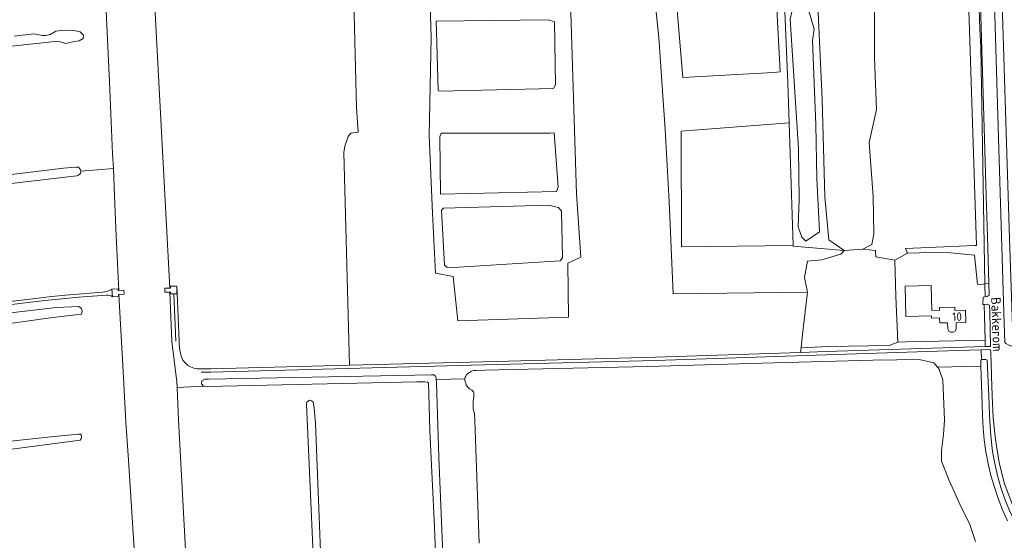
# Model space of a CAD drawing. Header units: metres. Extents: x 209813 to 223847, y 571801 to 587119.
# Tile 577 of 656: x 217179 to 217644, y 579507 to 579753. Entities that reach past the tile are written whole.
import ezdxf
from ezdxf.enums import TextEntityAlignment as Align

# ---------------------------------------------------------------- set-up
doc = ezdxf.new("R2010")
doc.units = ezdxf.units.M
for name, color, linetype, lineweight in [('B-RO-GR-BEPLANTING_CULTUUR_BOSPLANTSOEN-GV', 8, 'Continuous', 0), ('B-RO-GR-GRAS-GV', 8, 'Continuous', 0), ('B-RO-OG-BEBOUWING-GV', 8, 'Continuous', 0), ('B-RO-OG-BEBOUWING-T18', 8, 'Continuous', 0), ('B-RO-OG-TERREIN_CULTUURSCHEIDING-GV', 8, 'Continuous', 0), ('B-RO-OG-TERREIN_ERF-GV', 8, 'Continuous', 0), ('B-RO-OG-TOPOGRAFIE-T18', 8, 'Continuous', 0), ('B-RO-OG-WATER_GREPPEL-GV', 8, 'Continuous', 0), ('B-RO-OG-WATER_MEER-GV', 8, 'Continuous', 0), ('B-RO-OG-WEG-GV', 8, 'Continuous', 0), ('B-RO-VH-ONVERHARD-GV', 8, 'Continuous', 0), ('B-RO-VH-VERHARDING_GRASBETONSTEEN-GV', 8, 'Continuous', 0), ('B-RO-VH-VERHARDING_HALFVERHARDING-GV', 8, 'Continuous', 0)]:
    doc.layers.add(name, color=color, linetype=linetype, lineweight=lineweight)
doc.styles.add('NLCS-ISO-M200-T18', font='txt', dxfattribs={"height": 0.36})

msp = doc.modelspace()

# ---------------------------------------------------------------- linework, layer by layer
at = {"layer": 'B-RO-GR-BEPLANTING_CULTUUR_BOSPLANTSOEN-GV', "flags": 128}
for points in [[(217535.154, 579727.826), (217538.338, 579728.142), (217535.755, 579778.842), (217534.96, 579796.665), (217533.52, 579832.286), (217532.99, 579842.081), (217529.865, 579855.762), (217529.084, 579897.781), (217519.865, 579901.293), (217508.184, 579895.045), (217511.704, 579888.463), (217512.879, 579850.869), (217514.888, 579831.437), (217520.58, 579823.508), (217519.799, 579814.685), (217516.317, 579806.239), (217517.21, 579801.708), (217515.297, 579798.135), (217511.342, 579796.539), (217494.313, 579784.925), (217490.741, 579778.671), (217486.257, 579775.087), (217489.017, 579766.664), (217492.438, 579725.433)], [(217544.932, 579767.43), (217547.009, 579761.012), (217552.039, 579761.194), (217551.897, 579756.983), (217554.434, 579748.326), (217553.669, 579742.965), (217555.206, 579703.094), (217555.637, 579678.047), (217556.976, 579652.584), (217550.459, 579648.314), (217548.545, 579650.101), (217546.891, 579654.945), (217547.374, 579667.89), (217547.039, 579691.751), (217543.11, 579753.026), (217544.713, 579759.918), (217542.235, 579765.606)], [(217377.47, 579719.03), (217431.335, 579720.266), (217432.236, 579722.016), (217431.792, 579751.76), (217428.763, 579752.603), (217375.899, 579752.015), (217376.095, 579747.122), (217376.852, 579719.354)], [(217542.596, 579704.124), (217491.543, 579700.185), (217491.767, 579645.579), (217544.522, 579646.167)], [(217378.27, 579699.157), (217377.643, 579697.469), (217378.065, 579670.415), (217432.732, 579671.712), (217433.621, 579673.738), (217431.682, 579699.316), (217429.774, 579699.255)], [(217433.681, 579664.088), (217428.929, 579665.23), (217379.421, 579663.815), (217378.505, 579662.943), (217379.81, 579636.934), (217381.032, 579636.035), (217381.651, 579635.686), (217434.491, 579639.037), (217435.636, 579640.396), (217435.188, 579662.472)]]:
    msp.add_lwpolyline(points, close=True, dxfattribs=at)
for points in [[(217583.086, 579806.619), (217582.943, 579734.635), (217583.775, 579710.436), (217580.42, 579694.871), (217582.226, 579669.341), (217582.545, 579651.664), (217581.652, 579646.686), (217577.348, 579644.432), (217583.331, 579643.878), (217583.484, 579640.825), (217592.483, 579639.302), (217598.472, 579642.566), (217597.528, 579644.859), (217630.168, 579646.21), (217631.073, 579646.188), (217625.011, 579829.917)], [(217538.363, 579809.305), (217541.969, 579723.004), (217542.596, 579704.124)], [(217439.366, 579761.027), (217442.212, 579670.558), (217444.32, 579640.689), (217438.16, 579637.946), (217438.465, 579612.37), (217386.177, 579610.727), (217384.022, 579631.645), (217375.683, 579633.152), (217374.276, 579661.394), (217372.66, 579698.148), (217373.63, 579744.396), (217372.198, 579790.937)], [(217337.078, 579761.592), (217338.335, 579711.147), (217339.156, 579699.696), (217335.609, 579699.208), (217334.473, 579697.649), (217332.773, 579692.996), (217332.354, 579690.036), (217335.027, 579589.71), (217404.469, 579591.518), (217479.488, 579593.495), (217547.966, 579595.761), (217548.195, 579597.908), (217548.885, 579604.359), (217551.301, 579624.231), (217487.777, 579623.461), (217485.916, 579666.909), (217484.093, 579701.014), (217480.998, 579744.338), (217478.602, 579768.337)], [(217544.522, 579646.167), (217544.533, 579645.847), (217568.576, 579643.803), (217561.33, 579648.887), (217559.404, 579669.137), (217558.211, 579715.256), (217556.202, 579759.592)], [(217121.662, 579734.385), (217197.405, 579742.554), (217201.074, 579741.545), (217205.042, 579742.471), (217207.424, 579742.736), (217209.276, 579743.794), (217209.408, 579745.514), (217207.821, 579746.969), (217205.704, 579747.498), (217200.296, 579747.825), (217196.453, 579747.358), (217193.665, 579745.778), (217191.549, 579745.249), (217189.961, 579745.249), (217185.984, 579746.086), (217176.795, 579744.969)]]:
    msp.add_lwpolyline(points, dxfattribs=at)
at = {"layer": 'B-RO-GR-GRAS-GV', "flags": 128}
for points in [[(217223.543, 579682.462), (217223.182, 579689.435), (217221.739, 579723.456), (217219.867, 579763.643), (217217.247, 579803.117), (217214.464, 579850.074), (217212.856, 579882.781), (217210.752, 579928.039), (217207.621, 579982.37), (217200.218, 580090.867), (217195.291, 580168.008), (217186.665, 580325.601), (217179.342, 580442.874)], [(217230.335, 579980.359), (217231.178, 579961.891), (217233.382, 579928.99), (217235.317, 579906.361), (217250.151, 579626.078), (217250.568, 579626.078), (217250.568, 579627.016), (217253.525, 579627.016), (217253.654, 579623.733), (217254.636, 579601.159)], [(217478.602, 579768.337), (217480.998, 579744.338), (217484.093, 579701.014), (217485.916, 579666.909), (217487.777, 579623.461), (217551.301, 579624.231), (217549.866, 579631.175), (217551.205, 579638.833), (217558.093, 579639.471), (217566.98, 579642.151), (217568.576, 579643.803), (217544.533, 579645.847), (217544.522, 579646.167), (217491.767, 579645.579), (217491.543, 579700.185), (217542.596, 579704.124), (217541.969, 579723.004), (217538.363, 579809.305)], [(217372.198, 579790.937), (217373.63, 579744.396), (217372.66, 579698.148), (217374.276, 579661.394), (217375.683, 579633.152), (217384.022, 579631.645), (217386.177, 579610.727), (217438.465, 579612.37), (217438.16, 579637.946), (217444.32, 579640.689), (217442.212, 579670.558), (217439.366, 579761.027)], [(217264.888, 579588.038), (217269.585, 579588.006), (217335.027, 579589.71), (217332.354, 579690.036), (217332.773, 579692.996), (217334.473, 579697.649), (217335.609, 579699.208), (217339.156, 579699.696), (217338.335, 579711.147), (217337.078, 579761.592)], [(217176.795, 579744.969), (217185.984, 579746.086), (217189.961, 579745.249), (217191.549, 579745.249), (217193.665, 579745.778), (217196.453, 579747.358), (217200.296, 579747.825), (217205.704, 579747.498), (217207.821, 579746.969), (217209.408, 579745.514), (217209.276, 579743.794), (217207.424, 579742.736), (217205.042, 579742.471), (217201.074, 579741.545), (217197.405, 579742.554), (217121.662, 579734.385)], [(216971.282, 579685.953), (216974.54, 579658.954), (216974.946, 579657.195), (216975.952, 579656.228), (217084.726, 579668.768), (217199.965, 579682.651), (217205.788, 579683.219)], [(217222.799, 579625.572), (217225.804, 579625.738), (217225.848, 579624.995), (217226.101, 579625.01), (217225.768, 579631.282), (217224.651, 579654.257), (217223.987, 579673.885), (217223.543, 579682.462), (217208.158, 579681.273)], [(217206.252, 579679.133), (217200.728, 579678.499), (216982.815, 579652.858), (216978.756, 579652.459), (216978.197, 579652.307), (216978.663, 579633.001), (216970.47, 579631.087), (216974.594, 579618.76), (216978.929, 579608.106)], [(216993.62, 579597.953), (216997.593, 579598.332), (217194.481, 579622.112), (217200.981, 579622.778), (217218.44, 579624.187)], [(217220.378, 579622.788), (217207.05, 579621.779), (217201.121, 579621.264), (217190.991, 579620.283), (216997.76, 579596.821), (216993.738, 579596.438)], [(217261.429, 579017.188), (217254.253, 579157.381), (217249.174, 579251.077), (217247.918, 579258.274), (217247.86, 579262.37), (217245.476, 579293.834), (217243.238, 579336.215), (217241.473, 579370.67), (217237.363, 579441.607), (217230.632, 579544.975), (217229.709, 579558.424), (217229.653, 579560.015), (217228.265, 579583.984), (217226.204, 579623.108), (217225.96, 579623.094), (217226.013, 579622.205), (217223.077, 579622.043)], [(217173.752, 579614.263), (217196.783, 579617.008), (217207.19, 579617.393), (217208.552, 579616.568), (217208.763, 579615.165), (217208.459, 579613.777), (217194.896, 579612.237), (217163.155, 579607.793)], [(217645.693, 579516.323), (217643.385, 579521.529), (217641.322, 579526.842), (217639.493, 579532.247), (217637.886, 579537.727), (217636.505, 579543.269), (217635.395, 579548.863), (217634.601, 579554.501), (217634.128, 579560.175), (217633.88, 579565.871), (217633.745, 579571.58), (217633.152, 579589.357), (217612.69, 579588.848), (217613.287, 579588.139), (217615.187, 579582.894), (217615.914, 579563.776), (217615.544, 579557.052), (217614.577, 579549.429), (217614.577, 579544.448), (217618.113, 579535.363), (217623.255, 579524.166), (217627.94, 579514.525), (217630.55, 579506.508)], [(217372.376, 579581.049), (217372.321, 579581.33), (217372.179, 579581.492), (217371.832, 579581.671), (217370.653, 579581.837), (217366.785, 579581.837), (217268.034, 579579.753), (217266.067, 579579.845), (217253.614, 579579.198), (217254.344, 579564.012), (217257.881, 579496.748), (217262.44, 579417.023), (217269.037, 579314.216), (217271.241, 579258.445)], [(217333.225, 579262.752), (217384.807, 579265.399), (217384.897, 579266.593), (217384.858, 579269.951), (217384.07, 579288.591), (217382.236, 579335.371), (217378.9, 579399.262), (217378.381, 579416.32), (217378.208, 579431.908), (217375.198, 579513.509), (217372.907, 579558.733), (217372.525, 579576.381), (217372.376, 579581.049)], [(217389.528, 579583.368), (217376.012, 579583.044), (217376.168, 579581.517), (217377.15, 579546.312), (217379.942, 579481.927), (217381.947, 579430.478), (217382.047, 579422.681), (217394.198, 579423.12), (217474.86, 579425.715), (217476.046, 579425.677), (217476.752, 579424.971), (217476.808, 579424.121), (217476.464, 579423.087), (217475.568, 579422.751)], [(217393.52, 579577.203), (217392.822, 579577.959)], [(217319.06, 579475.536), (217314.693, 579571.308), (217314.872, 579572.382), (217316.17, 579573.213), (217317.124, 579572.993), (217317.951, 579572.331), (217318.381, 579569.608), (217319.001, 579562.222), (217321.554, 579497.982)], [(217396.214, 579505.823), (217394.245, 579563.593), (217394.098, 579566.627)]]:
    msp.add_lwpolyline(points, dxfattribs=at)
at = {"layer": 'B-RO-GR-GRAS-GV'}
for points in [[(217218.44, 579624.187, 0.1281998), (217222.799, 579625.572)], [(217223.077, 579622.043, 0.2108131), (217220.378, 579622.788)], [(217254.636, 579601.159, 0.045476), (217255.19, 579595.306)], [(217255.19, 579595.306, 0.391841), (217264.888, 579588.038)], [(217389.739, 579581.649, -0.1218181), (217389.528, 579583.368)], [(217392.822, 579577.959, -0.2387432), (217389.739, 579581.649)], [(217393.345, 579570.147, -0.0367973), (217393.753, 579575.084)], [(217393.753, 579575.084, 0.1317851), (217393.52, 579577.203)], [(217394.098, 579566.627, -0.0417935), (217393.345, 579570.147)]]:
    msp.add_lwpolyline(points, format="xyb", dxfattribs=at)
at = {"layer": 'B-RO-GR-GRAS-GV', "flags": 128}
msp.add_lwpolyline([(216983.324, 579528.651), (216983.324, 579529.465), (216983.656, 579530.199), (216984.308, 579530.505), (216987.915, 579531.055), (217038.707, 579537.622), (217083.449, 579542.961), (217142.544, 579550.462), (217195.639, 579556.087), (217207.066, 579557.245), (217208.031, 579557.21), (217208.324, 579556.933), (217208.48, 579556.647), (217208.544, 579556.184), (217208.544, 579555.731), (217208.355, 579555.058), (217207.821, 579554.371), (217159.934, 579548.053), (217024.821, 579531.696), (216990.959, 579527.718), (216985.807, 579527.45), (216983.984, 579527.562)], close=True, dxfattribs=at)
at = {"layer": 'B-RO-OG-BEBOUWING-GV', "flags": 128}
msp.add_lwpolyline([(217609.836, 579612.955), (217609.856, 579611.978), (217613.626, 579612.053), (217613.676, 579609.653), (217617.415, 579609.704), (217617.452, 579606.997), (217617.908, 579605.87), (217618.92, 579605.252), (217620.103, 579605.268), (217621.067, 579605.923), (217621.502, 579607.053), (217621.465, 579609.759), (217625.947, 579609.821), (217625.812, 579615.644), (217620.885, 579615.55), (217620.838, 579617.151), (217613.528, 579617.036), (217613.555, 579615.635), (217609.892, 579615.561), (217609.655, 579627.303), (217597.396, 579627.055), (217597.686, 579612.71)], close=True, dxfattribs=at)
at = {"layer": 'B-RO-OG-TERREIN_CULTUURSCHEIDING-GV', "flags": 128}
for points in [[(217253.116, 579601.154), (217252.059, 579623.472), (217250.568, 579623.472), (217250.568, 579624.182), (217250.26, 579624.182), (217251.175, 579600.863), (217253.488, 579581.827), (217253.614, 579579.198), (217266.067, 579579.845), (217265.161, 579580.999), (217265.35, 579582.42), (217266.72, 579583.138), (217268.446, 579583.188), (217365.951, 579584.992), (217373.624, 579585.219), (217374.782, 579585.166), (217375.652, 579584.634), (217375.936, 579583.782), (217376.012, 579583.044)], [(217394.86, 579587.247), (217399.101, 579587.357), (217412.084, 579587.754), (217475.906, 579589.128), (217529.642, 579590.668), (217582.163, 579592.082), (217593.42, 579592.204), (217604.009, 579592.45), (217610.936, 579590.932), (217612.69, 579588.848), (217633.152, 579589.357), (217633.066, 579591.946), (217633.354, 579592.487), (217633.212, 579597.022), (217622.226, 579596.604), (217560.133, 579594.643), (217479.577, 579591.977), (217404.509, 579589.999), (217269.584, 579586.486), (217265.045, 579586.526)], [(217376.012, 579583.044), (217389.528, 579583.368)]]:
    msp.add_lwpolyline(points, dxfattribs=at)
msp.add_lwpolyline([(217548.195, 579597.908), (217547.966, 579595.761), (217560.041, 579596.161), (217635.18, 579598.543), (217635.081, 579601.609), (217613.41, 579601.073), (217597.624, 579600.817), (217593.975, 579600.674), (217589.847, 579599.09), (217561.071, 579598.517)], close=True, dxfattribs=at)
at = {"layer": 'B-RO-OG-TERREIN_CULTUURSCHEIDING-GV'}
for points in [[(217389.528, 579583.368, -0.1889317), (217390.775, 579585.685)], [(217390.775, 579585.685, -0.1997352), (217394.86, 579587.247)]]:
    msp.add_lwpolyline(points, format="xyb", dxfattribs=at)
at = {"layer": 'B-RO-OG-TERREIN_ERF-GV', "flags": 128}
msp.add_lwpolyline([(217635.081, 579601.609), (217634.697, 579618.364), (217633.982, 579618.312), (217634.155, 579621.914), (217635.115, 579621.998), (217634.938, 579628.057), (217633.72, 579627.739), (217631.516, 579627.968), (217630.056, 579641.637), (217615.652, 579643.101), (217598.472, 579642.566), (217592.483, 579639.302), (217593.023, 579622.113), (217593.975, 579600.674), (217597.624, 579600.817), (217613.41, 579601.073)], close=True, dxfattribs=at)
at = {"layer": 'B-RO-OG-WATER_GREPPEL-GV', "flags": 128}
for points in [[(217205.788, 579683.219), (217199.965, 579682.651), (217084.726, 579668.768), (216982.644, 579657.008)], [(216982.644, 579657.008), (216982.815, 579652.858), (217200.728, 579678.499), (217206.252, 579679.133)]]:
    msp.add_lwpolyline(points, dxfattribs=at)
at = {"layer": 'B-RO-OG-WATER_GREPPEL-GV'}
msp.add_lwpolyline([(217206.252, 579679.133, 1.0372233), (217205.803, 579683.221)], format="xyb", dxfattribs=at)
at = {"layer": 'B-RO-OG-WATER_MEER-GV', "flags": 128}
msp.add_lwpolyline([(217556.202, 579759.592), (217558.211, 579715.256), (217559.404, 579669.137), (217561.33, 579648.887), (217568.576, 579643.803), (217577.348, 579644.432), (217581.652, 579646.686), (217582.545, 579651.664), (217582.226, 579669.341), (217580.42, 579694.871), (217583.775, 579710.436), (217582.943, 579734.635), (217583.086, 579806.619)], dxfattribs=at)
msp.add_lwpolyline([(217552.039, 579761.194), (217547.009, 579761.012), (217544.932, 579767.43), (217542.235, 579765.606), (217544.713, 579759.918), (217543.11, 579753.026), (217547.039, 579691.751), (217547.374, 579667.89), (217546.891, 579654.945), (217548.545, 579650.101), (217550.459, 579648.314), (217556.976, 579652.584), (217555.637, 579678.047), (217555.206, 579703.094), (217553.669, 579742.965), (217554.434, 579748.326), (217551.897, 579756.983)], close=True, dxfattribs=at)
at = {"layer": 'B-RO-OG-WEG-GV', "flags": 128}
for points in [[(217638.278, 579918.911), (217634.624, 579918.653), (217634.647, 579916.57), (217635.396, 579896.433), (217637.747, 579818.451), (217641.458, 579697.019), (217643.954, 579614.665), (217644.428, 579600.314), (217644.596, 579600.296), (217644.97, 579599.905), (217646.612, 579599.038), (217648.363, 579598.617), (217646.433, 579654.462), (217640.407, 579851.195)], [(217625.669, 579915.291), (217628.555, 579837.725), (217628.569, 579829.924), (217629.929, 579829.926), (217632.691, 579748.303), (217633.113, 579739.743), (217634.938, 579628.057), (217636.846, 579628.302), (217636.218, 579650.588), (217635.571, 579669.496), (217635.114, 579685.864), (217633.064, 579754.543), (217630.245, 579847.698), (217628.129, 579913.709)], [(217634.697, 579618.364), (217635.075, 579601.809), (217635.18, 579598.543), (217637.73, 579598.625), (217637.29, 579615.154), (217637.19, 579617.687), (217637.124, 579618.066), (217636.14, 579618.469)]]:
    msp.add_lwpolyline(points, close=True, dxfattribs=at)
for points in [[(217659.686, 579500.36), (217653.943, 579511.057), (217649.052, 579521.392), (217644.178, 579534.282), (217641.703, 579543.881), (217639.943, 579554.678), (217638.931, 579564.993), (217638.639, 579571.646), (217638.339, 579579.709), (217637.85, 579595.624), (217637.731, 579597.163), (217633.212, 579597.022)], [(217633.212, 579597.022), (217633.354, 579592.487), (217635.465, 579592.464), (217636.053, 579592.062), (217636.841, 579575.143), (217637.115, 579566.427), (217637.42, 579560.626), (217637.907, 579554.839), (217638.636, 579549.073), (217639.635, 579543.346), (217640.929, 579537.673), (217642.528, 579532.078), (217644.434, 579526.585), (217646.648, 579521.218), (217649.117, 579515.962), (217651.758, 579510.782), (217653.115, 579508.208), (217663.206, 579489.252)]]:
    msp.add_lwpolyline(points, dxfattribs=at)
at = {"layer": 'B-RO-VH-ONVERHARD-GV', "flags": 128}
msp.add_lwpolyline([(217589.847, 579599.09), (217593.975, 579600.674), (217593.023, 579622.113), (217592.483, 579639.302), (217583.484, 579640.825), (217583.331, 579643.878), (217577.348, 579644.432), (217568.576, 579643.803), (217566.98, 579642.151), (217558.093, 579639.471), (217551.205, 579638.833), (217549.866, 579631.175), (217551.301, 579624.231), (217548.885, 579604.359), (217548.195, 579597.908), (217561.071, 579598.517)], close=True, dxfattribs=at)
at = {"layer": 'B-RO-VH-VERHARDING_GRASBETONSTEEN-GV', "flags": 128}
msp.add_lwpolyline([(217636.846, 579628.302), (217634.938, 579628.057), (217635.115, 579621.998), (217636.064, 579622.081), (217637.037, 579622.747)], close=True, dxfattribs=at)
at = {"layer": 'B-RO-VH-VERHARDING_HALFVERHARDING-GV', "flags": 128}
for points in [[(217228.535, 579625.154), (217225.848, 579624.995), (217225.804, 579625.738), (217222.799, 579625.572), (217223.077, 579622.043), (217226.013, 579622.205), (217225.96, 579623.094), (217228.648, 579623.253)], [(217253.525, 579627.016), (217250.568, 579627.016), (217250.568, 579626.078), (217247.817, 579626.078), (217247.817, 579624.182), (217250.568, 579624.182), (217250.568, 579623.472), (217253.525, 579623.472)]]:
    msp.add_lwpolyline(points, close=True, dxfattribs=at)

# ---------------------------------------------------------------- texts
at = {"layer": 'B-RO-OG-BEBOUWING-T18', "style": 'NLCS-ISO-M200-T18'}
msp.add_text('10', height=4, rotation=1.3, dxfattribs=at).set_placement((217621.881, 579612.64), align=Align.MIDDLE)
at = {"layer": 'B-RO-OG-TOPOGRAFIE-T18', "style": 'NLCS-ISO-M200-T18'}
msp.add_text('Bakkerom', height=4.5, rotation=272, dxfattribs=at).set_placement((217640.637, 579609.017), align=Align.MIDDLE)

doc.saveas('drawing.dxf')
